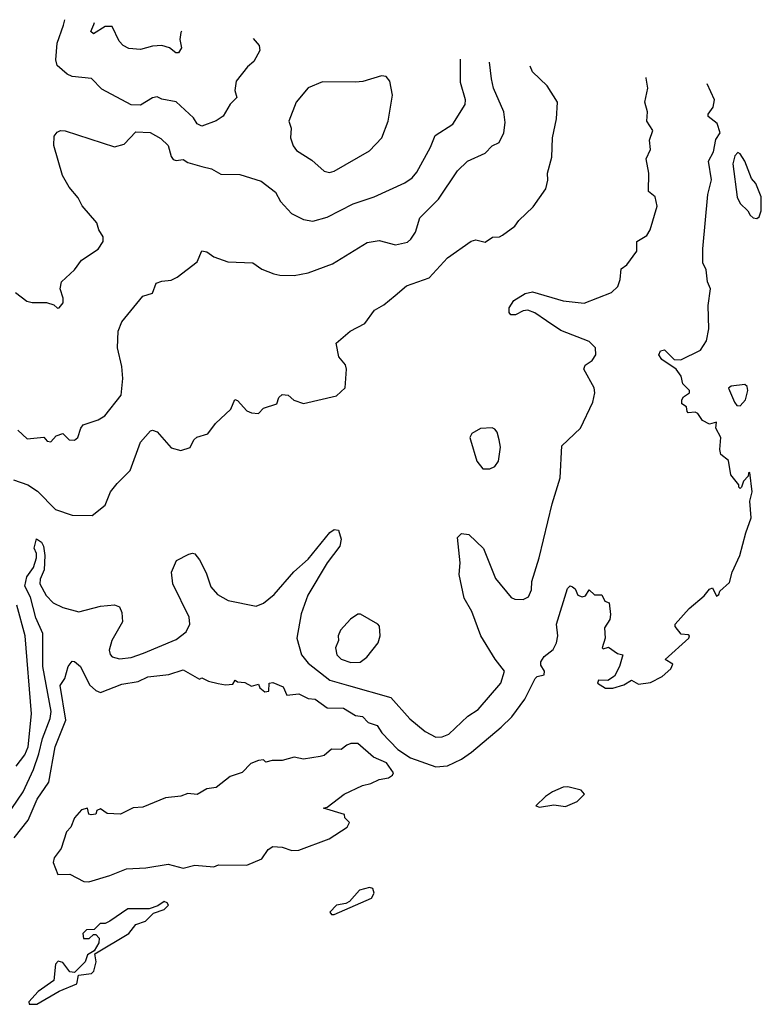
# Model space of a CAD drawing. Extents: x 1268547 to 1425625, y 515768 to 616754.
# Tile 507 of 507: x 1414163 to 1417305, y 602415 to 606585. Entities that reach past the tile are written whole.
import ezdxf

# ---------------------------------------------------------------- set-up
doc = ezdxf.new("R2010")
doc.units = 0

msp = doc.modelspace()

# ---------------------------------------------------------------- linework, layer by layer
at = {"layer": '0CON10XD'}
for points in [[(1415151.4, 606505.4), (1415176.7, 606475), (1415180, 606455), (1415155, 606407.5), (1415127.5, 606385), (1415080, 606325), (1415074, 606285), (1415082.5, 606255), (1415055, 606227.5), (1415025, 606176.7), (1414995, 606156.2), (1414935, 606134), (1414915, 606143.8), (1414898.8, 606168.8), (1414825, 606237.5), (1414765, 606248.8), (1414745, 606258.8), (1414725, 606253.3), (1414675, 606223.1), (1414635, 606224.3), (1414510.3, 606290.3), (1414466.3, 606336.3), (1414385, 606344.2), (1414363.7, 606353.7), (1414321.1, 606391.1), (1414315.7, 606415), (1414321.1, 606485), (1414348, 606562), (1414354, 606584.8)], [(1414847.8, 606535.6), (1414845, 606531.2), (1414841.1, 606501.1), (1414848.5, 606465), (1414835.7, 606445), (1414824.7, 606444.7), (1414797.5, 606465), (1414765, 606475.8), (1414725, 606472.2), (1414675, 606458.4), (1414625, 606462.4), (1414600.9, 606475), (1414583.4, 606493.4), (1414555, 606556.7), (1414525, 606555.8), (1414476, 606525), (1414464.1, 606535), (1414477.4, 606565), (1414479, 606572.4)], [(1414145, 605430), (1414192.7, 605392.7), (1414215, 605386.7), (1414276.4, 605386.4), (1414307, 605377), (1414323, 605363), (1414330, 605365), (1414347.5, 605385), (1414347.5, 605405), (1414333.8, 605445), (1414340, 605475), (1414395, 605525.8), (1414425, 605565.8), (1414495, 605612.5), (1414515.6, 605645), (1414516.9, 605665), (1414498, 605695), (1414490, 605725), (1414426.9, 605796.9), (1414410.9, 605830.9), (1414372.5, 605875), (1414344.4, 605925), (1414307.5, 606052.5), (1414308.3, 606091.7), (1414321.2, 606108.8), (1414335, 606116), (1414355, 606114), (1414565, 606046.7), (1414605, 606057.1), (1414655, 606109.2), (1414715, 606106.7), (1414761.1, 606081.1), (1414791.7, 606051.7), (1414804, 606005), (1414812.7, 605992.7), (1414825, 605988.8), (1414855, 605993.3), (1414875, 605980), (1414935, 605962.5), (1414975, 605952.5), (1415015, 605930.8), (1415095, 605928.8), (1415185, 605900.8), (1415246.9, 605855), (1415268, 605815), (1415313.7, 605763.7), (1415365, 605738.9), (1415405, 605731.8), (1415465, 605748.2), (1415575, 605804.6), (1415664, 605835), (1415795, 605893.8), (1415825, 605914.5), (1415845, 605939.4), (1415902.5, 606045), (1415922.5, 606095), (1415997.3, 606142.7), (1416049.6, 606225), (1416051.8, 606245), (1416030.9, 606319.1), (1416030, 606417.8)], [(1414136, 604636), (1414196.7, 604615), (1414238.7, 604588.7), (1414315, 604511.1), (1414385, 604485.8), (1414470, 604485), (1414525, 604528.8), (1414547.5, 604585), (1414575, 604621.2), (1414631.2, 604675), (1414674.4, 604795), (1414717, 604843), (1414725.8, 604845.8), (1414745, 604838.8), (1414805, 604771.2), (1414845, 604760), (1414885, 604772.5), (1414900, 604805), (1414913, 604817), (1414959.5, 604830.5), (1414992.5, 604875), (1415057.5, 604935), (1415073.6, 604976.4), (1415085, 604972.5), (1415125, 604928.8), (1415145, 604920), (1415175, 604917.5), (1415195, 604940), (1415251.7, 604958.3), (1415261.2, 604985), (1415275, 604998), (1415300, 604995), (1415324.1, 604974.1), (1415365, 604958.8), (1415505, 604991.2), (1415541.2, 605025), (1415547.5, 605105), (1415543.6, 605123.6), (1415515, 605157.5), (1415503.3, 605215), (1415563.3, 605265), (1415625, 605298), (1415666, 605355), (1415705, 605377.5), (1415752.8, 605417.2), (1415801.9, 605458.1), (1415898, 605492), (1415975, 605575.8), (1416075, 605647.1), (1416095, 605652.9), (1416135, 605642.5), (1416165.7, 605664.3), (1416195, 605665.8), (1416207.6, 605672.4), (1416259.7, 605710.3), (1416276.7, 605735), (1416338.3, 605791.7), (1416391.7, 605868.3), (1416400, 605905), (1416398.8, 605935), (1416417.7, 606002.3), (1416420, 606085), (1416437.1, 606165), (1416440.8, 606235), (1416398, 606305), (1416335, 606363.8), (1416325.1, 606388.4)], [(1414155, 604846.2), (1414195, 604810), (1414265, 604816.7), (1414279.3, 604799.3), (1414295, 604796.7), (1414317.5, 604822.5), (1414345, 604832.5), (1414372.5, 604805), (1414395, 604804.3), (1414408.6, 604815), (1414421.2, 604855), (1414431.5, 604868.5), (1414495, 604890.5), (1414523.3, 604906.7), (1414592.5, 604995), (1414599.7, 605065), (1414595.4, 605115.4), (1414576.9, 605195), (1414580, 605265), (1414594.7, 605305.3), (1414685, 605413.8), (1414725, 605426.7), (1414741.2, 605468.8), (1414765, 605478), (1414805, 605482), (1414830, 605495), (1414915, 605560), (1414935, 605606.2), (1414955, 605601.2), (1414985, 605580), (1415045, 605560), (1415150, 605555), (1415188, 605528), (1415239.1, 605509.1), (1415265, 605502.5), (1415325, 605501.5), (1415385, 605513.1), (1415488.6, 605551.4), (1415635, 605641.9), (1415685, 605650), (1415755, 605631.1), (1415805, 605643.1), (1415820, 605655), (1415839.1, 605685), (1415858.5, 605745), (1415936.5, 605825), (1416017.1, 605945), (1416059.2, 605985), (1416135, 606018.9), (1416165, 606051.1), (1416194.6, 606065.4), (1416213.3, 606105), (1416219.8, 606149.8), (1416213.1, 606195), (1416170.4, 606295), (1416161.1, 606335), (1416153.4, 606405.5)], [(1414223.3, 604346.7), (1414233.3, 604386.7), (1414255, 604371.9), (1414263.1, 604355), (1414269.1, 604315), (1414266.8, 604255), (1414249.1, 604215), (1414247.6, 604195), (1414275, 604145.9), (1414304.8, 604114.8), (1414345, 604094.8), (1414413, 604077), (1414505, 604100.4), (1414565, 604107.3), (1414585, 604098.6), (1414594.7, 604074.7), (1414598.2, 604035), (1414553.1, 603955), (1414541.1, 603915), (1414545.8, 603895.8), (1414555, 603886.4), (1414585, 603877.5), (1414635, 603883.8), (1414687.4, 603902.6), (1414825, 603959.8), (1414868.3, 603991.7), (1414883, 604025), (1414880.8, 604055), (1414810.8, 604195), (1414805.7, 604244.3), (1414826.7, 604295), (1414878.8, 604321.2), (1414894.3, 604325.7), (1414905, 604322), (1414925, 604297.5), (1414952.7, 604242.7), (1414972.8, 604182.8), (1415000.2, 604150.2), (1415045.3, 604125.3), (1415165, 604101.1), (1415195, 604114), (1415240.2, 604149.8), (1415323.8, 604246.2), (1415385, 604299.7), (1415476.6, 604413.4), (1415495, 604425.4), (1415512.7, 604422.7), (1415524.2, 604385), (1415519.2, 604355), (1415464.7, 604285), (1415383, 604147), (1415355, 604068.8), (1415337.2, 603965), (1415356.7, 603895), (1415385, 603858.9), (1415477.2, 603787.2), (1415555, 603765.2), (1415735, 603714.6), (1415815, 603623.6), (1415880.7, 603570.7), (1415925, 603546.8), (1415953.1, 603546.9), (1415981, 603559), (1416061.2, 603635), (1416105, 603663.8), (1416201.4, 603775), (1416216.7, 603825), (1416176.4, 603876.4), (1416115.8, 603975), (1416077.7, 604077.7), (1416045.8, 604135), (1416024.5, 604235), (1416028.9, 604285), (1416018, 604392), (1416035, 604408.8), (1416065, 604404), (1416128, 604345), (1416150.9, 604289.1), (1416178, 604218), (1416245, 604137.5), (1416260.7, 604130.7), (1416295, 604129.2), (1416318.9, 604141.1), (1416330.5, 604169.5), (1416332.8, 604205), (1416363, 604305), (1416418.3, 604535), (1416451.9, 604645), (1416459.4, 604780.6), (1416537.9, 604855), (1416591.2, 604965), (1416598.7, 605005), (1416596.1, 605025), (1416552.2, 605105), (1416558.9, 605121.1), (1416588, 605142), (1416604, 605165), (1416602, 605195), (1416575, 605221.5), (1416455, 605268.8), (1416395, 605309.4), (1416345, 605343.4), (1416315.9, 605354.1), (1416295, 605351.3), (1416263.3, 605335), (1416244, 605335), (1416235.8, 605345), (1416235.8, 605365), (1416256, 605395), (1416303.8, 605425), (1416335, 605431.8), (1416465, 605394.7), (1416554.3, 605384.3), (1416670.1, 605429.9), (1416696.2, 605455), (1416706.5, 605485), (1416710.4, 605529.6), (1416735, 605547.1), (1416777.3, 605605), (1416777.5, 605645), (1416819.6, 605670.4), (1416834.3, 605695), (1416862.9, 605795), (1416854.3, 605834.3), (1416827, 605857), (1416828.1, 605935), (1416817.1, 605995), (1416835.6, 606035), (1416830.6, 606075), (1416845.7, 606115), (1416819.2, 606155), (1416822.5, 606195), (1416811.8, 606235), (1416824.4, 606295), (1416817, 606337), (1416816.4, 606339.4)], [(1415475, 605937.8), (1415495, 605943.3), (1415645, 606029.2), (1415696.9, 606085), (1415724.4, 606155), (1415741.4, 606265), (1415731.4, 606325), (1415715, 606344.2), (1415695, 606346.9), (1415616.9, 606323.1), (1415585, 606320), (1415445, 606321.5), (1415385, 606295.8), (1415334, 606236), (1415302.5, 606155), (1415312.3, 606125), (1415310, 606085), (1415321.1, 606051.1), (1415335, 606031.1), (1415400.6, 605990.6), (1415453, 605943), (1415475, 605937.8)], [(1414139.5, 603120.5), (1414198.7, 603195), (1414237.1, 603282.9), (1414285.8, 603355), (1414313, 603505), (1414358.1, 603618.1), (1414334.8, 603765.2), (1414354, 603795), (1414367.5, 603845), (1414385, 603867.5), (1414395, 603866.7), (1414420, 603845), (1414457.9, 603767.9), (1414485, 603743.8), (1414505, 603736), (1414595, 603770.8), (1414665, 603782), (1414705, 603801.4), (1414795, 603811.4), (1414855, 603832), (1414925, 603792.5), (1414935, 603797.5), (1414963, 603783), (1415003.6, 603773.6), (1415035, 603767.5), (1415065, 603770), (1415075, 603787.5), (1415085, 603780), (1415117, 603777), (1415145, 603762.5), (1415175, 603770), (1415180, 603755), (1415201.7, 603738.3), (1415218.3, 603741.7), (1415220, 603775), (1415235, 603777.5), (1415279.3, 603759.3), (1415295, 603723.8), (1415345, 603730), (1415385, 603710), (1415415, 603706.7), (1415465, 603670), (1415535, 603668.8), (1415585, 603637.5), (1415615, 603633.3), (1415638.8, 603608.8), (1415676.7, 603595), (1415696.7, 603565), (1415764.3, 603494.3), (1415818.2, 603458.2), (1415925, 603421.1), (1415975, 603425.3), (1416035, 603453.6), (1416076.9, 603483.1), (1416201.8, 603588.2), (1416247.9, 603632.1), (1416302.3, 603707.7), (1416346.7, 603795), (1416355, 603803.3), (1416385, 603810), (1416386.7, 603825), (1416370.5, 603850.5), (1416371.2, 603865), (1416385, 603887.5), (1416423, 603917), (1416437.5, 603945), (1416442.5, 603975), (1416436.7, 604025), (1416484, 604176), (1416495, 604187.5), (1416505, 604183.3), (1416516.7, 604175), (1416527, 604147), (1416545, 604140), (1416560, 604145), (1416575, 604170), (1416598.3, 604148.3), (1416628.3, 604148.3), (1416641.7, 604121.7), (1416660, 604115), (1416666.2, 604065), (1416662.5, 604045), (1416640.7, 604009.3), (1416642.5, 603965), (1416630, 603925), (1416635, 603920), (1416657, 603927), (1416695, 603900), (1416717.5, 603895), (1416703.8, 603845), (1416682.5, 603805), (1416655, 603786.7), (1416615, 603787.5), (1416610, 603775), (1416644, 603754), (1416675, 603753.3), (1416721.7, 603768.3), (1416755, 603787.5), (1416785, 603770), (1416835, 603778), (1416885, 603802.7), (1416921.4, 603835), (1416930, 603855), (1416897.5, 603875), (1416997.1, 603965), (1417000, 603975), (1416995, 603980), (1416965, 603982.5), (1416940, 604015), (1416940, 604025), (1416998.8, 604091.2), (1417062, 604145), (1417085, 604173.3), (1417098.3, 604178.3), (1417115, 604143.3), (1417125, 604150), (1417128.8, 604165), (1417169.2, 604200.8), (1417181.4, 604245), (1417213.8, 604315), (1417239.1, 604410.9), (1417262, 604475), (1417256.7, 604545), (1417266, 604585), (1417256.7, 604666.7), (1417250, 604665), (1417248.3, 604651.7), (1417229.3, 604630.7), (1417220, 604605), (1417215, 604600), (1417210, 604605), (1417210, 604615), (1417175, 604657.5), (1417165, 604717.5), (1417133.6, 604743.6), (1417128.8, 604765), (1417132.5, 604815), (1417112.5, 604855), (1417115, 604880), (1417085, 604872.5), (1417055, 604887.5), (1417035, 604917.5), (1417025, 604922.5), (1416995, 604920), (1416990, 604925), (1416987.5, 604945), (1416968.3, 604958.3), (1416967.5, 604975), (1416975, 604987.5), (1417000, 605005), (1417000, 605015), (1416972.5, 605042.5), (1416964.5, 605075), (1416944.2, 605104.2), (1416882.5, 605145), (1416870, 605165), (1416877, 605183), (1416895, 605186.2), (1416935.9, 605145.9), (1416963.8, 605143.8), (1417047.5, 605185), (1417072, 605225), (1417082, 605275), (1417080, 605375), (1417089.2, 605445), (1417077.1, 605475), (1417070.6, 605525), (1417056.9, 605555), (1417056.2, 605615), (1417077.5, 605845), (1417093.9, 605906.1), (1417080.8, 605985), (1417102.5, 606025), (1417112.3, 606077.7), (1417130, 606105), (1417117.5, 606145), (1417080, 606175), (1417080, 606185), (1417100, 606215), (1417105.7, 606245), (1417075, 606313.7)], [(1417285, 605742.5), (1417295, 605750), (1417304, 605775), (1417304.6, 605835), (1417281.4, 605891.4), (1417262.5, 605912.5), (1417234.2, 605985), (1417215, 606016.7), (1417205, 606022.5), (1417192.3, 606007.7), (1417184, 605975), (1417203, 605833), (1417215, 605806.7), (1417247.5, 605775), (1417257, 605757), (1417270, 605745), (1417285, 605742.5)], [(1417215, 604949.1), (1417238.1, 604975), (1417247.1, 605015), (1417245, 605032), (1417235, 605039.4), (1417176.7, 605033.3), (1417166.2, 605023.8), (1417190.6, 604965), (1417200.8, 604950.8), (1417215, 604949.1)], [(1416155, 604682.5), (1416175, 604692.5), (1416191.2, 604715), (1416199.2, 604775), (1416194, 604805), (1416185, 604837.5), (1416175, 604851.2), (1416164.1, 604855.9), (1416115, 604853.3), (1416078.3, 604831.7), (1416070, 604815), (1416072, 604805), (1416098.8, 604715), (1416125, 604683.3), (1416155, 604682.5)], [(1414105, 603208.4), (1414177.2, 603315), (1414221.4, 603408.6), (1414244.3, 603475), (1414258.8, 603541.2), (1414292.3, 603625), (1414296.4, 603655), (1414261.3, 603845), (1414260.3, 603985), (1414231.5, 604051.5), (1414208.8, 604138.8), (1414184.1, 604185), (1414193.1, 604225), (1414221.6, 604265), (1414233.3, 604305), (1414233.5, 604323.5), (1414223.3, 604346.7)], [(1414147.1, 603422.9), (1414185, 603471.6), (1414198.2, 603505), (1414212.8, 603645), (1414185.6, 603975), (1414151, 604105)], [(1415565, 603862.5), (1415605, 603864.4), (1415633.8, 603885), (1415681.2, 603945), (1415690, 603975), (1415686.4, 604016.4), (1415680, 604025), (1415607, 604067), (1415595, 604067.5), (1415564.1, 604045.9), (1415521.2, 603998.8), (1415512, 603975), (1415513.8, 603955), (1415500.8, 603925), (1415505.8, 603895), (1415525, 603877.1), (1415565, 603862.5)], [(1414455, 602933.8), (1414545, 602960), (1414615, 602988.8), (1414697.3, 602992.7), (1414792.3, 603007.7), (1414855, 602992), (1414905, 603003.8), (1414985, 602997.5), (1415005, 603006), (1415125, 603004), (1415189.1, 603030.9), (1415215, 603070), (1415235, 603083.8), (1415275, 603080), (1415315, 603066.2), (1415345, 603068), (1415473.3, 603115), (1415550, 603165), (1415560, 603185), (1415540, 603205), (1415538.3, 603218.3), (1415450, 603245), (1415465, 603250), (1415537.5, 603305), (1415615, 603341.2), (1415650.5, 603349.5), (1415685, 603366.2), (1415725, 603373.3), (1415742.5, 603385), (1415746.7, 603395), (1415717.1, 603437.1), (1415661.7, 603461.8), (1415595, 603520), (1415565, 603520), (1415548, 603512), (1415525, 603493.3), (1415484.2, 603495.8), (1415452, 603468), (1415435, 603464), (1415365, 603452.5), (1415325, 603461.2), (1415275, 603447.5), (1415232.5, 603447.5), (1415205, 603440), (1415195, 603450), (1415175, 603447.5), (1415142.5, 603435), (1415105, 603396.7), (1415055, 603380), (1414995, 603333.3), (1414955, 603326.7), (1414915, 603304), (1414875, 603307.5), (1414845, 603296.7), (1414780.7, 603289.3), (1414685, 603250), (1414643.6, 603246.4), (1414589.3, 603220.7), (1414533, 603223), (1414505, 603242.5), (1414490, 603235), (1414485, 603220), (1414465, 603217.5), (1414455, 603220), (1414450, 603245), (1414425, 603238.1), (1414394.7, 603205), (1414378.8, 603165), (1414361.5, 603145), (1414338.6, 603075), (1414308.8, 603035), (1414304.7, 603015), (1414324, 602964), (1414375, 602966.2), (1414435, 602934.3), (1414455, 602933.8)], [(1416365, 603250), (1416425, 603260), (1416475, 603252.5), (1416525, 603274.2), (1416555.8, 603305), (1416541.7, 603321.7), (1416484.7, 603335.3), (1416465, 603334.4), (1416420, 603315), (1416390, 603295), (1416350, 603255), (1416365, 603250)], [(1415495, 602794.5), (1415652.5, 602865), (1415664.3, 602885), (1415658.1, 602905), (1415645, 602909.6), (1415602.1, 602897.9), (1415559.7, 602850.3), (1415545, 602841.8), (1415505, 602834.4), (1415476.1, 602805), (1415484, 602795), (1415495, 602794.5)], [(1414235, 602414.8), (1414329.4, 602470.6), (1414405, 602502), (1414411.7, 602538.3), (1414467.5, 602545), (1414476.7, 602555), (1414486.2, 602595), (1414481.7, 602628.3), (1414625, 602714.7), (1414655, 602752.5), (1414695, 602767.3), (1414729.5, 602800.5), (1414775, 602816.2), (1414793.3, 602835), (1414787.5, 602845), (1414775, 602850), (1414748, 602832), (1414710.7, 602819.3), (1414621.1, 602818.9), (1414545, 602766.7), (1414525, 602757.5), (1414503, 602757), (1414478.3, 602731.7), (1414445, 602730), (1414430, 602715), (1414433, 602693), (1414457, 602693), (1414475, 602710), (1414485, 602710), (1414500, 602695), (1414497.5, 602675), (1414478.3, 602641.7), (1414450, 602625), (1414440, 602595), (1414395, 602550), (1414375, 602552.5), (1414345, 602592.5), (1414325, 602597.5), (1414314, 602585), (1414307.5, 602515), (1414241.5, 602468.5), (1414202, 602425), (1414202.5, 602415), (1414235, 602414.8)]]:
    msp.add_lwpolyline(points, dxfattribs=at)

doc.saveas('drawing.dxf')
